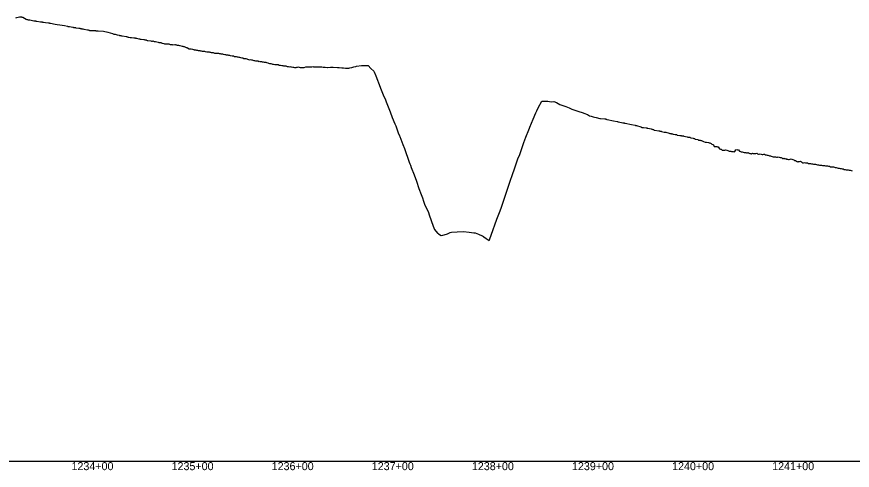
# Model space of a CAD drawing. Extents: x -3793 to 50787, y -1075 to 6138.
# Drawn here: x 10698 to 11533, y 991 to 1444 of the extents above; entities that cross this region are included whole.
import ezdxf

# ---------------------------------------------------------------- set-up
doc = ezdxf.new("R2010")
doc.units = 0
for name, color, linetype in [('RD_DDB_Profile_EX', 7, 'Continuous'), ('RD_DDB_StaTX', 7, 'Continuous'), ('RD_GPK_Profile_Cell', 7, 'Continuous')]:
    doc.layers.add(name, color=color, linetype=linetype)

msp = doc.modelspace()

# ---------------------------------------------------------------- linework, layer by layer
at = {"layer": 'RD_DDB_Profile_EX'}
for points in [[(10697.591763, 1442.70549), (10698.42549, 1442.93804), (10701.217358, 1443.72155), (10701.689616, 1443.482425), (10702.166187, 1443.5316)], [(10702.166187, 1443.5316), (10702.635674, 1443.509275), (10703.208013, 1443.457855), (10703.580315, 1443.25311), (10704.055159, 1443.20878), (10704.52782, 1443.11265), (10707.990536, 1441.23062), (10708.356595, 1441.032315), (10708.800598, 1440.99288), (10709.242156, 1440.99253), (10709.687009, 1440.72989), (10710.12489, 1440.732165), (10710.568278, 1440.75684), (10711.009026, 1440.756465), (10711.446739, 1440.519505), (10712.773059, 1440.235485), (10715.524559, 1439.650305), (10715.929633, 1439.63026), (10716.335583, 1439.634915), (10716.739706, 1439.57447), (10717.146281, 1439.45592), (10717.555582, 1439.255745), (10717.950886, 1439.21989), (10718.353088, 1439.22077), (10722.338105, 1438.654375), (10722.720034, 1438.600635), (10723.083785, 1438.49745), (10723.444636, 1438.49864), (10723.807728, 1438.46604), (10724.164532, 1438.343395), (10724.525229, 1438.3291), (10724.879766, 1438.242895), (10725.238093, 1438.1394), (10727.120628, 1437.89403), (10730.250186, 1437.4949), (10730.557055, 1437.494425), (10730.866156, 1437.492245), (10731.176072, 1437.44352), (10731.486807, 1437.34806), (10732.110575, 1437.203455), (10736.685675, 1436.3938), (10738.967247, 1435.95574), (10741.468198, 1435.59551), (10746.250721, 1434.9468), (10749.13501, 1434.292395), (10749.629095, 1434.069375), (10750.123379, 1434.04393), (10750.612913, 1433.873165), (10751.033244, 1433.793135), (10754.316431, 1433.17267), (10754.775508, 1433.149705), (10755.234592, 1433.03492), (10755.815767, 1432.86348), (10756.152766, 1432.897635), (10756.611689, 1433.01298), (10757.070425, 1432.830055), (10757.528974, 1432.76188), (10760.59829, 1432.28516), (10761.507069, 1432.14524), (10761.925185, 1431.9793), (10762.34293, 1431.959515), (10762.760305, 1431.898045), (10763.174123, 1431.734755), (10763.590396, 1431.75675), (10764.006301, 1431.570685), (10764.421838, 1431.551145), (10765.380813, 1431.365065), (10768.992684, 1430.60877), (10769.356266, 1430.60801), (10769.723048, 1430.609415), (10770.454979, 1430.39326), (10770.818269, 1430.374665), (10771.182953, 1430.121085), (10771.550971, 1430.121145), (10774.945859, 1430.00851), (10776.229431, 1429.967955), (10776.532173, 1429.89199), (10776.837339, 1429.86402), (10777.141701, 1429.82094), (10777.445261, 1429.70212), (10777.746654, 1429.68716), (10778.052108, 1429.611955), (10778.353953, 1429.539045), (10779.728382, 1429.508975), (10785.109601, 1429.18736), (10789.293428, 1428.26639), (10791.92812, 1427.759625), (10794.075951, 1426.93914), (10795.48442, 1426.40331), (10795.942801, 1426.387035), (10796.399553, 1426.32501), (10796.853264, 1426.28254), (10798.858474, 1425.721145), (10800.830714, 1425.17188), (10801.246728, 1425.051785), (10801.688636, 1424.951385), (10802.098254, 1424.869835), (10802.519664, 1424.850565), (10802.941233, 1424.70369), (10803.8087, 1424.640195), (10808.024154, 1423.966765)], [(10808.024154, 1423.966765), (10808.423521, 1423.710475), (10808.756738, 1423.71218), (10809.132449, 1423.640695), (10809.51416, 1423.54411), (10809.899113, 1423.44819), (10811.889111, 1422.9936), (10812.255217, 1422.92395), (10812.627291, 1422.92331), (10813.206044, 1422.91113), (10815.54007, 1422.72616), (10815.854235, 1422.6155), (10816.178678, 1422.584915), (10816.504238, 1422.60278), (10816.83716, 1422.55687), (10817.177882, 1422.388335), (10817.5222, 1422.373705), (10817.988567, 1422.358415), (10820.56948, 1421.657395), (10821.164629, 1421.634925), (10821.758356, 1421.3745), (10822.360747, 1421.353465), (10822.77109, 1421.287755), (10825.338747, 1420.880015), (10825.886713, 1420.85821), (10826.443101, 1420.67281), (10827.001419, 1420.623715), (10827.571424, 1420.542555), (10828.146889, 1420.352845), (10828.726075, 1420.128275), (10829.320156, 1420.047095), (10832.428814, 1419.50426), (10832.950643, 1419.45979), (10833.48384, 1419.22864), (10834.023109, 1419.15163), (10834.569355, 1419.518705), (10835.119226, 1419.169625), (10835.678453, 1419.069605), (10836.249162, 1419.073235), (10837.118659, 1418.863595), (10839.561646, 1418.2776), (10839.872637, 1418.270645), (10840.365913, 1418.1046), (10840.868399, 1418.067915), (10841.37808, 1417.974545), (10841.901182, 1417.93292), (10842.421241, 1417.893235), (10842.951057, 1417.851675), (10843.495706, 1417.462555), (10845.355689, 1416.87336), (10846.060713, 1416.748705), (10846.775568, 1416.626735), (10847.500537, 1416.56908), (10849.613201, 1416.755145), (10850.2843, 1416.493285), (10850.972431, 1416.40291), (10851.657605, 1416.101955), (10852.355439, 1416.004715), (10853.058967, 1416.02113), (10853.772132, 1415.922435), (10854.486388, 1415.75564), (10856.248751, 1415.932245), (10856.656345, 1415.973775), (10857.326199, 1415.541945), (10857.993246, 1415.54788), (10858.6725, 1415.445795), (10859.355341, 1415.31304), (10860.049345, 1415.18561), (10861.031274, 1415.088145), (10861.459869, 1415.04861), (10863.73118, 1414.46692), (10864.381151, 1414.314325), (10865.02926, 1414.125475), (10865.813798, 1413.945775), (10866.360094, 1413.574485), (10867.039268, 1413.44113), (10867.721553, 1413.14065), (10868.420287, 1413.07097), (10869.120753, 1412.66825), (10870.596321, 1411.706205), (10871.154816, 1411.800655), (10871.967727, 1411.780465), (10872.797706, 1411.55679), (10874.161004, 1411.21543), (10874.942469, 1411.00036), (10875.378844, 1410.83578), (10875.730705, 1410.70356), (10876.537469, 1410.704245), (10877.339017, 1410.66023), (10878.142064, 1410.37475), (10878.946614, 1410.209545), (10879.754964, 1410.129795), (10880.161367, 1410.08982), (10881.229816, 1409.986105), (10882.004847, 1409.632775), (10882.781118, 1409.55176), (10883.564436, 1409.436655), (10884.342219, 1409.355455), (10885.121202, 1409.391445), (10885.901022, 1409.389275), (10886.68355, 1408.924025)], [(10886.68355, 1408.924025), (10888.370036, 1408.684865), (10889.111681, 1408.720235), (10889.85433, 1408.75581), (10890.603757, 1408.53587), (10891.340999, 1408.352515), (10892.083685, 1408.277055), (10892.826835, 1408.12712), (10893.571804, 1407.982555), (10894.508936, 1407.942315), (10895.325533, 1407.77901), (10896.160457, 1407.4444), (10896.998957, 1407.199155), (10897.833104, 1407.24093), (10899.291459, 1407.20795), (10899.879577, 1407.326475), (10900.694381, 1407.123565), (10901.514712, 1406.92618), (10902.327947, 1406.80512), (10903.140827, 1406.724835), (10904.073982, 1406.56277), (10904.767537, 1406.286635), (10906.184336, 1406.067965), (10906.971101, 1405.91269), (10907.757083, 1405.8362), (10908.542635, 1405.65148), (10908.856505, 1405.652385), (10909.325416, 1405.65442), (10910.107116, 1405.462025), (10910.890644, 1405.236685), (10911.669091, 1404.92796), (10913.639028, 1404.733345), (10914.096632, 1404.690425), (10914.841707, 1404.546165), (10915.590719, 1404.03704), (10916.331345, 1404.042275), (10917.070273, 1404.15854), (10917.810091, 1404.05894), (10918.54453, 1403.69559), (10919.276549, 1403.739405), (10920.315275, 1403.353925), (10921.139415, 1403.236125), (10922.111748, 1403.085585), (10923.204074, 1402.814815), (10924.244383, 1402.6074), (10925.044163, 1402.03223), (10925.84886, 1402.02941), (10926.648725, 1401.980625), (10927.46235, 1401.973495), (10928.266873, 1401.72256), (10929.073516, 1401.30965), (10929.893042, 1401.05958), (10931.32231, 1400.80168), (10932.098234, 1400.87333), (10932.888033, 1400.67142), (10933.668627, 1400.586725), (10934.451214, 1400.18648), (10935.246621, 1400.10248), (10936.033001, 1399.85873), (10936.823354, 1399.77915), (10937.551644, 1399.671845), (10938.437375, 1399.542775), (10939.187681, 1399.64753), (10939.936903, 1399.113445), (10940.698823, 1399.261195), (10941.451459, 1398.952955), (10942.334167, 1398.95207), (10942.972002, 1398.944805), (10943.729088, 1398.788635), (10944.497167, 1398.51975), (10945.454165, 1398.21952), (10946.292269, 1398.215495), (10947.1314, 1398.253675), (10947.982316, 1397.957095), (10949.159314, 1397.77136), (10949.9761, 1397.39846), (10950.800351, 1397.154605), (10951.899213, 1397.105435), (10952.442761, 1397.104435), (10953.273537, 1396.733575), (10954.093212, 1396.48465), (10954.915701, 1396.28359), (10956.260594, 1396.1235), (10956.681736, 1396.12044), (10957.055673, 1396.118295), (10957.847769, 1396.038305), (10958.645728, 1395.964305), (10959.44341, 1395.8799), (10960.239373, 1395.368335), (10961.038422, 1395.32321), (10961.464259, 1395.25878), (10961.830223, 1395.204025), (10963.410326, 1394.937145), (10964.17191, 1394.8677), (10964.928635, 1394.67526), (10965.68705, 1394.75748), (10966.438387, 1394.83421), (10967.195941, 1394.794365), (10967.949059, 1394.3115), (10968.70634, 1393.893965), (10969.455419, 1393.94097)], [(10969.455419, 1393.94097), (10970.439824, 1393.650455), (10971.273174, 1393.94645), (10972.113491, 1393.693955), (10972.948324, 1393.661625), (10974.183323, 1393.481575), (10974.993537, 1393.32185), (10975.811828, 1393.15801), (10976.622812, 1393.08682), (10977.436136, 1393.08706), (10978.246292, 1393.258815), (10979.050224, 1393.34385), (10979.861173, 1393.546405), (10980.594351, 1393.467315), (10981.62667, 1392.967715), (10984.854355, 1393.1169), (10985.628027, 1393.101645), (10987.327604, 1393.588635), (10988.145005, 1393.603265), (10990.159397, 1393.68829), (10993.193082, 1393.818115), (10994.309281, 1393.901355), (10994.94192, 1393.82574), (10998.073651, 1393.67844), (10999.724444, 1393.64687), (11000.463622, 1393.63302), (11001.657146, 1393.659195), (11003.325991, 1393.53282), (11004.506967, 1393.464), (11006.608234, 1393.34244), (11008.826248, 1393.15994), (11009.28949, 1393.16705), (11011.944769, 1393.20878), (11012.743931, 1393.212085), (11014.072013, 1393.20675), (11014.695771, 1393.20448), (11018.870751, 1393.07971), (11020.599766, 1392.98587), (11023.173771, 1392.846165), (11023.637059, 1392.76937), (11024.98722, 1392.54575), (11026.762682, 1392.35338), (11028.419582, 1392.3816), (11029.291577, 1392.39659), (11030.352294, 1392.512165), (11031.094963, 1392.62412), (11033.202105, 1393.14889), (11035.286304, 1393.66804), (11037.194035, 1394.072285), (11038.020806, 1394.27459), (11042.767151, 1394.920015), (11043.283893, 1394.99028), (11046.78991, 1394.890615), (11047.549674, 1394.93824), (11049.364291, 1395.051235), (11052.332197, 1392.08518), (11055.080393, 1389.3342), (11055.597707, 1388.71523), (11057.11472, 1384.742305), (11061.499676, 1373.258725), (11061.897244, 1372.260185), (11064.444756, 1365.862265), (11066.679767, 1360.665105), (11067.553776, 1358.63251), (11071.46229, 1348.6704), (11073.599112, 1343.15991), (11076.244813, 1336.90836), (11077.091376, 1334.90848), (11079.636191, 1327.94274), (11080.692569, 1324.76233), (11081.027336, 1324.04728), (11082.259269, 1321.41603), (11084.294821, 1316.12489), (11085.809859, 1312.135705), (11090.592382, 1298.650845), (11091.2281, 1296.85902), (11091.684562, 1295.67643), (11092.604304, 1293.18654), (11095.374905, 1285.785385), (11097.695814, 1279.586985), (11100.23892, 1272.37185), (11102.318937, 1266.195495), (11103.699032, 1262.996585), (11104.939951, 1259.44816), (11105.926415, 1256.627335), (11109.722474, 1248.106275), (11110.469868, 1246.01108), (11114.504997, 1234.56124), (11115.680276, 1231.226275), (11118.755297, 1227.538515), (11119.28752, 1227.21689), (11119.666238, 1226.98801), (11122.279541, 1225.3), (11124.070043, 1225.73789), (11127.8071, 1226.681195), (11128.852567, 1227.103365), (11131.500035, 1228.172545), (11132.685592, 1228.65), (11138.487278, 1229.081345), (11144.673244, 1229.328095), (11150.435252, 1228.582995)], [(11150.435252, 1228.582995), (11155.042661, 1228.025485), (11156.572565, 1228.077175), (11159.788047, 1226.615725), (11163.310474, 1225.03574), (11163.731145, 1224.88171), (11164.620246, 1224.309155), (11165.185519, 1223.823855), (11167.483155, 1222.325445), (11170.373299, 1220.414095), (11170.956355, 1221.9363), (11172.462045, 1225.78064), (11178.187155, 1241.458175), (11181.309224, 1249.94744), (11182.557549, 1253.51968), (11187.273655, 1267.4011), (11189.358118, 1273.554165), (11191.728418, 1280.662655), (11193.238086, 1285.04985), (11196.046284, 1292.904615), (11199.202516, 1301.714355), (11200.899286, 1306.25128), (11205.166947, 1318.034685), (11207.099174, 1323.418335), (11210.070154, 1330.915225), (11210.713177, 1332.53431), (11211.131378, 1333.48316), (11214.327179, 1341.45743), (11217.095809, 1347.829545), (11217.941182, 1349.66182), (11219.241022, 1352.622975), (11223.060239, 1359.303725), (11228.41189, 1359.46815), (11229.02467, 1359.286525), (11232.397192, 1358.68272), (11234.989101, 1359.079295), (11237.582758, 1357.93241), (11240.953531, 1356.019205), (11246.917962, 1353.93925), (11250.467204, 1352.84419), (11252.882393, 1351.49757), (11255.924494, 1350.36245), (11258.846823, 1349.39948), (11264.282771, 1347.74493), (11265.095362, 1347.47617), (11268.537216, 1346.15012), (11270.775685, 1344.823165), (11272.151219, 1344.41134), (11274.266231, 1343.86591), (11275.765221, 1343.56924), (11277.187876, 1343.109335), (11281.094898, 1342.18079), (11281.543887, 1342.11103), (11285.814771, 1341.81685), (11286.143878, 1341.681995), (11286.476562, 1341.61285), (11286.813217, 1341.527695), (11287.146254, 1341.441845), (11287.483679, 1341.35479), (11287.822926, 1341.23349), (11288.160364, 1341.1972), (11294.736315, 1339.898765), (11298.212229, 1339.029305), (11298.659326, 1339.02493), (11299.108519, 1338.908665), (11299.555169, 1338.90532), (11303.849442, 1337.86284), (11304.174392, 1337.86087), (11304.503811, 1337.81045), (11304.829603, 1337.72659), (11305.159522, 1337.658145), (11305.491353, 1337.589305), (11305.821763, 1337.53752), (11306.15718, 1337.43469), (11312.656367, 1336.18621), (11316.221441, 1335.38308), (11316.670858, 1335.26698), (11317.118128, 1335.219015), (11317.572721, 1335.10403), (11321.893558, 1333.835885), (11322.21117, 1333.609695), (11322.528622, 1333.592075), (11322.835838, 1333.235675), (11323.159756, 1333.229935), (11323.484169, 1333.225095), (11323.81153, 1333.203855), (11324.141878, 1333.06737), (11324.479216, 1333.04407), (11327.23911, 1332.639995), (11327.778095, 1332.686205), (11328.320501, 1332.56974), (11328.866362, 1332.50703), (11332.400138, 1331.752285), (11332.847551, 1331.474325), (11333.296042, 1331.331875), (11333.748015, 1331.279835), (11334.203512, 1331.020675), (11334.666742, 1330.98855), (11335.129787, 1330.54067), (11335.596486, 1330.53116), (11339.877134, 1329.680165)], [(11339.877134, 1329.680165), (11340.195341, 1329.674625), (11340.515346, 1329.65363), (11340.838602, 1329.616025), (11341.165158, 1329.5121), (11341.498153, 1329.455655), (11341.831821, 1329.33305), (11342.168951, 1329.326475), (11342.509344, 1329.22096), (11345.227855, 1328.53536), (11345.794328, 1328.3834), (11346.36008, 1328.373825), (11346.929763, 1328.30733), (11350.326003, 1327.367715), (11350.788255, 1327.26857), (11351.257569, 1327.191225), (11351.728237, 1327.18579), (11352.20299, 1326.98865), (11352.681881, 1326.934155), (11353.16977, 1326.853635), (11353.657549, 1326.749435), (11354.14964, 1326.449105), (11356.232147, 1326.29029), (11356.874765, 1326.27947), (11357.527424, 1326.266415), (11358.178449, 1325.60507), (11360.896822, 1325.25602), (11361.468401, 1325.24615), (11362.044264, 1325.17766), (11362.628802, 1324.95955), (11363.213832, 1324.94844), (11363.8033, 1324.848365), (11364.397257, 1324.807005), (11365.001963, 1324.314805), (11368.224423, 1323.770225), (11368.709229, 1323.53778), (11369.198738, 1323.527775), (11369.693018, 1323.59294), (11370.196237, 1323.42974), (11370.700784, 1323.444405), (11371.210326, 1323.102425), (11371.810429, 1322.9359), (11372.330943, 1322.815355), (11374.311227, 1322.336165), (11374.989243, 1322.245615), (11375.67415, 1321.983345), (11376.360896, 1321.487135), (11378.82997, 1320.98846), (11379.433016, 1320.56597), (11380.043664, 1320.5125), (11380.661865, 1320.52872), (11381.286818, 1320.348335), (11381.919783, 1320.133915), (11382.562926, 1319.985975), (11383.204651, 1319.80248), (11383.861126, 1319.54849), (11384.526221, 1319.161195), (11386.053183, 1318.57719), (11386.809429, 1318.36807), (11387.575544, 1318.37552), (11389.429467, 1317.982965), (11390.130158, 1317.85175), (11390.839742, 1317.72742), (11391.554871, 1317.412195), (11392.278059, 1317.20284), (11393.002951, 1316.628455), (11393.744713, 1316.050875), (11394.491452, 1315.97867), (11395.246783, 1314.229625), (11397.226722, 1314.07967), (11397.896048, 1314.0191), (11398.571703, 1313.94425), (11399.257315, 1313.8683), (11399.949856, 1312.9003), (11400.654267, 1311.76337), (11401.369268, 1311.49281), (11402.086509, 1311.475465), (11403.247486, 1310.471935), (11404.060165, 1310.514515), (11404.876258, 1310.466195), (11405.692466, 1310.587545), (11406.526286, 1310.71336), (11407.894702, 1310.62793), (11408.664074, 1309.993855), (11409.443235, 1309.985395), (11410.23077, 1309.51573), (11411.028346, 1309.50411), (11411.836243, 1309.411755), (11412.646085, 1309.1632), (11413.475058, 1309.160195), (11414.313243, 1309.30993), (11415.088229, 1308.956645), (11415.959205, 1309.091645), (11416.84869, 1310.817055), (11417.742743, 1310.999875), (11418.616913, 1310.877275), (11419.460704, 1310.80567), (11420.552388, 1309.587975), (11421.428659, 1309.023995), (11422.304193, 1308.80925), (11423.167523, 1308.809425)], [(11423.167523, 1308.809425), (11424.041936, 1308.33341), (11425.065361, 1308.199145), (11425.901289, 1308.193975), (11426.745953, 1308.02903), (11427.577606, 1307.735255), (11428.420921, 1307.73852), (11429.26335, 1308.077365), (11430.10246, 1307.52628), (11430.935122, 1307.242125), (11431.775268, 1307.15218), (11432.428324, 1306.861065), (11433.321828, 1307.35339), (11434.202865, 1307.264555), (11435.095395, 1307.22288), (11435.958135, 1307.11575), (11436.829687, 1307.20483), (11437.693405, 1307.374145), (11438.558085, 1306.68773), (11439.422687, 1306.55325), (11440.292612, 1306.555925), (11441.153427, 1306.736365), (11442.019178, 1306.38556), (11443.093312, 1306.15015), (11443.929561, 1306.11061), (11444.757627, 1306.439835), (11445.58732, 1306.40342), (11446.416451, 1305.984585), (11447.25074, 1305.695895), (11448.075779, 1305.49472), (11448.906293, 1305.5322), (11449.738304, 1305.11959), (11450.426965, 1304.996215), (11451.31089, 1304.72651), (11452.191074, 1304.644915), (11453.075764, 1304.153825), (11453.976276, 1303.916305), (11454.841948, 1303.9613), (11455.701232, 1303.88073), (11456.558599, 1303.834335), (11457.422338, 1303.6214), (11458.28128, 1303.61781), (11459.136223, 1303.795475), (11459.996063, 1303.663025), (11461.124293, 1303.30766), (11461.951889, 1303.02092), (11462.778556, 1302.816685), (11463.592369, 1302.32367), (11464.417628, 1302.32528), (11465.238374, 1302.61027), (11466.054766, 1301.75237), (11466.876597, 1302.036645), (11467.699856, 1301.463585), (11468.420845, 1301.41009), (11469.304527, 1301.236195), (11470.175849, 1301.23631), (11471.058524, 1301.546335), (11471.938885, 1301.806895), (11472.811137, 1301.592455), (11474.656541, 1300.88788), (11475.409448, 1300.32781), (11476.401062, 1300.149655), (11476.90593, 1299.745155), (11477.404141, 1299.596305), (11478.371241, 1299.004125), (11478.866454, 1299.17743), (11479.350595, 1298.982685), (11479.690484, 1299.127965), (11480.339194, 1299.1659), (11481.375303, 1299.354325), (11482.370974, 1298.80281), (11483.380608, 1297.989515), (11484.376263, 1297.97248), (11485.378143, 1298.14851), (11486.376241, 1297.956455), (11487.3767, 1297.704625), (11488.373803, 1297.693885), (11489.381932, 1297.05512), (11490.379051, 1297.02097), (11491.380944, 1297.0583), (11492.377668, 1296.957215), (11493.379571, 1296.808645), (11494.375185, 1296.504645), (11495.384761, 1296.45445), (11496.381967, 1296.491505), (11497.382241, 1296.16315), (11498.380655, 1295.86115), (11499.3809, 1295.79216), (11500.378164, 1295.65905), (11501.381305, 1295.57896), (11502.383295, 1295.3651), (11503.385192, 1295.17589), (11504.382017, 1295.097715), (11505.383924, 1295.141555), (11506.381277, 1294.86338), (11507.382692, 1294.824885), (11508.386366, 1294.825125), (11509.386419, 1294.551735), (11510.385162, 1294.37688), (11511.382589, 1293.88706), (11512.382615, 1293.75385)], [(11512.382615, 1293.75385), (11513.381459, 1293.713055), (11514.387624, 1293.69419), (11515.385094, 1293.48927), (11516.147568, 1293.23063), (11517.146409, 1293.09462), (11518.216991, 1292.737885), (11519.212947, 1292.599625), (11520.212978, 1292.48081), (11521.207222, 1292.2235), (11522.210563, 1292.073015), (11523.20318, 1291.86406), (11524.206549, 1291.799105), (11525.200708, 1291.32496), (11526.199079, 1291.215635), (11527.196665, 1290.93016), (11528.196565, 1290.89967), (11529.194326, 1290.758025), (11530.192517, 1290.600835), (11531.186505, 1290.389425), (11532.188478, 1290.195425), (11533.182425, 1289.989365)]]:
    msp.add_lwpolyline(points, dxfattribs=at)
at = {"layer": 'RD_GPK_Profile_Cell'}
msp.add_line((1000, 1000), (46600, 1000), dxfattribs=at)

# ---------------------------------------------------------------- texts
at = {"layer": 'RD_DDB_StaTX'}
for s, p in [('1234+00', (10753.125471, 991)), ('1235+00', (10853.125471, 991)), ('1236+00', (10953.125471, 991)), ('1237+00', (11053.125471, 991)), ('1238+00', (11153.125471, 991)), ('1239+00', (11253.125471, 991)), ('1240+00', (11353.125471, 991)), ('1241+00', (11453.125471, 991))]:
    msp.add_text(s, height=8, dxfattribs=at).set_placement(p)

doc.saveas('drawing.dxf')
